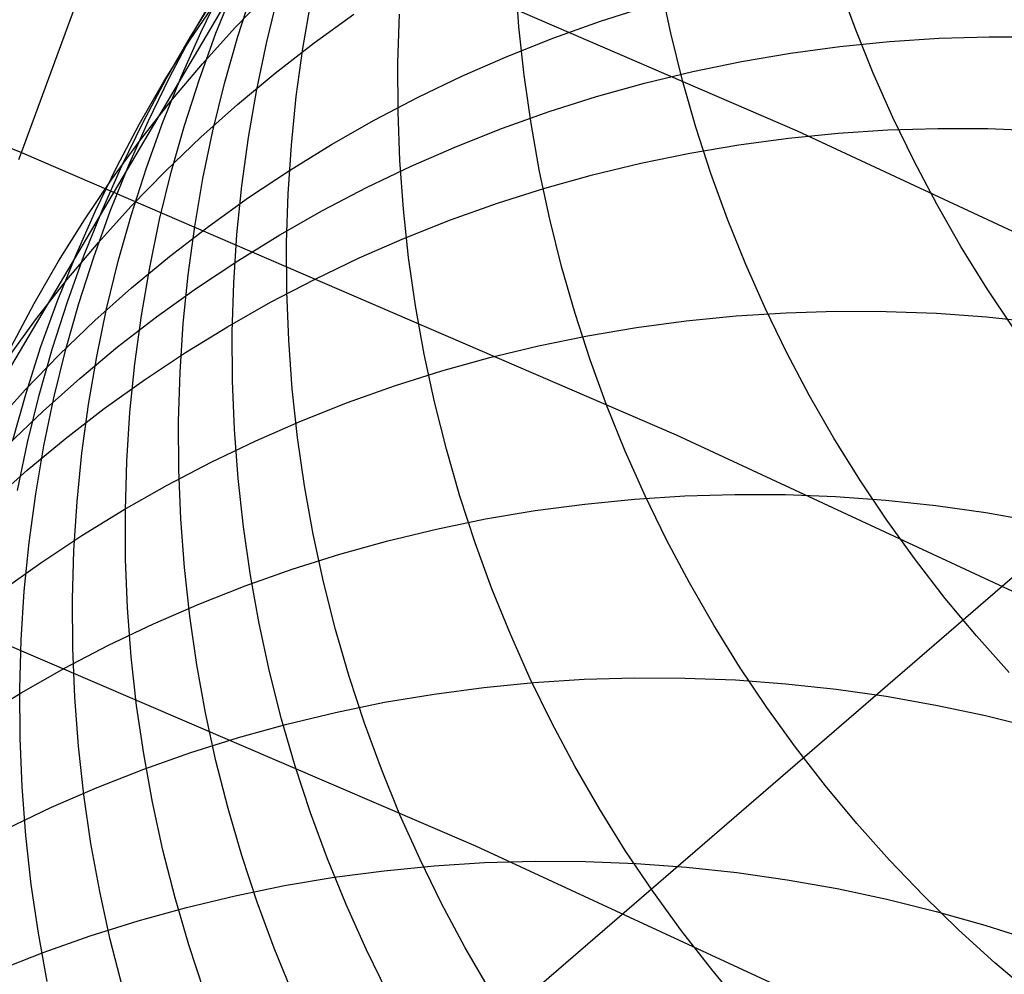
# Model space of a CAD drawing. Header units: millimetres. Extents: x 119 to 175.9, y -203.1 to -153.8.
# Tile 353 of 377: x 161.8 to 162.5, y -156.8 to -156.1. Entities that reach past the tile are written whole.
import ezdxf

# ---------------------------------------------------------------- set-up
doc = ezdxf.new("R2010")
doc.units = ezdxf.units.MM
doc.header["$MEASUREMENT"] = 0
doc.layers.add('Layer 01', color=5, linetype='Continuous', true_color=0x0000ff)
doc.layers.add('Livello 03', color=5, linetype='Continuous', true_color=0x0000ff)

msp = doc.modelspace()

# ---------------------------------------------------------------- linework, layer by layer
at = {"layer": 'Layer 01'}
for p, q in [((162.05442, -155.93641, 7.87741), (161.71502, -156.51039, 11.22548)), ((162.17787, -156.09892, 5.47744), (162.17538, -156.06425, 5.48155)), ((161.95081, -156.10284, 9.06301), (161.96601, -156.07157, 9.06979)), ((161.96158, -156.10344, 8.66801), (161.97454, -156.07118, 8.67457)), ((162.28618, -156.10339, 4.34305), (162.27896, -156.06943, 4.34635)), ((162.41774, -156.09979, 3.06891), (162.40594, -156.0672, 3.07145)), ((161.94331, -156.10595, 9.64148), (161.96176, -156.07643, 9.64846)), ((161.94467, -156.10435, 9.4503), (161.96205, -156.07421, 9.45723)), ((161.97527, -156.0994, 10.59392), (161.99962, -156.07435, 10.60094)), ((161.97717, -156.10584, 8.26316), (161.98783, -156.07275, 8.26945)), ((161.9978, -156.10958, 7.84553), (162.00611, -156.07582, 7.8515)), ((161.94293, -156.10839, 9.83269), (161.96242, -156.07953, 9.83971)), ((162.02361, -156.11426, 7.41271), (162.02954, -156.08, 7.41832)), ((162.23614, -156.09489, 12.09461), (162.26986, -156.08418, 12.10023)), ((162.03157, -156.11044, 11.33286), (162.06006, -156.08998, 11.33963)), ((162.09143, -156.12467, 6.49014), (162.09254, -156.08991, 6.49496)), ((161.95184, -156.12529, 10.58685), (161.97527, -156.0994, 10.59392)), ((162.18156, -156.13349, 5.47344), (162.17787, -156.09892, 5.47744)), ((162.20283, -156.10675, 12.08882), (162.23614, -156.09489, 12.09461)), ((162.43067, -156.13195, 3.0665), (162.41774, -156.09979, 3.06891)), ((161.92592, -156.1361, 9.63449), (161.94331, -156.10595, 9.64148)), ((161.92837, -156.13509, 9.44337), (161.94467, -156.10435, 9.4503)), ((161.93672, -156.13464, 9.05625), (161.95081, -156.10284, 9.06301)), ((161.94977, -156.13615, 8.66148), (161.96158, -156.10344, 8.66801)), ((161.96769, -156.1393, 8.25692), (161.97717, -156.10584, 8.26316)), ((162.16999, -156.11975, 12.08285), (162.20283, -156.10675, 12.08882)), ((162.29459, -156.13709, 4.33987), (162.28618, -156.10339, 4.34305)), ((162.44234, -156.1094, 12.47136), (162.47789, -156.10708, 12.4756)), ((162.47789, -156.10708, 12.4756), (162.51352, -156.10598, 12.47962)), ((162.51352, -156.10598, 12.47962), (162.5492, -156.1061, 12.4834)), ((161.92447, -156.13792, 9.82565), (161.94293, -156.10839, 9.83269)), ((161.99068, -156.14362, 7.83963), (161.9978, -156.10958, 7.84553)), ((162.00384, -156.13188, 11.32599), (162.03157, -156.11044, 11.33286)), ((162.01889, -156.14873, 7.40717), (162.02361, -156.11426, 7.41271)), ((162.37167, -156.11769, 12.4622), (162.40692, -156.11293, 12.46689)), ((162.40692, -156.11293, 12.46689), (162.44234, -156.1094, 12.47136)), ((162.13764, -156.13389, 12.07672), (162.16999, -156.11975, 12.08285)), ((162.33663, -156.12365, 12.45731), (162.37167, -156.11769, 12.4622)), ((161.92934, -156.15198, 10.57973), (161.95184, -156.12529, 10.58685)), ((162.09152, -156.15947, 6.4854), (162.09143, -156.12467, 6.49014)), ((162.30185, -156.13081, 12.4522), (162.33663, -156.12365, 12.45731)), ((161.91316, -156.16639, 9.43644), (161.92837, -156.13509, 9.44337)), ((161.92376, -156.16692, 9.04951), (161.93672, -156.13464, 9.05625)), ((161.97689, -156.15428, 11.31902), (162.00384, -156.13188, 11.32599)), ((162.10583, -156.14913, 12.07044), (162.13764, -156.13389, 12.07672)), ((162.18645, -156.16793, 5.46955), (162.18156, -156.13349, 5.47344)), ((162.26737, -156.13917, 12.4469), (162.30185, -156.13081, 12.4522)), ((162.44471, -156.16366, 3.0642), (162.43067, -156.13195, 3.0665)), ((161.90707, -156.16809, 9.8186), (161.92447, -156.13792, 9.82565)), ((161.90961, -156.16685, 9.6275), (161.92592, -156.1361, 9.63449)), ((161.93913, -156.16926, 8.655), (161.94977, -156.13615, 8.66148)), ((161.95939, -156.17307, 8.25074), (161.96769, -156.1393, 8.25692)), ((162.23322, -156.1487, 12.4414), (162.26737, -156.13917, 12.4469)), ((162.30416, -156.17049, 4.3368), (162.29459, -156.13709, 4.33987)), ((161.98477, -156.1779, 7.83379), (161.99068, -156.14362, 7.83963)), ((162.01537, -156.18335, 7.40171), (162.01889, -156.14873, 7.40717)), ((162.0746, -156.16546, 12.064), (162.10583, -156.14913, 12.07044)), ((162.19945, -156.15941, 12.43571), (162.23322, -156.1487, 12.4414)), ((161.90781, -156.17944, 10.57256), (161.92934, -156.15198, 10.57973)), ((161.95076, -156.1776, 11.31197), (161.97689, -156.15428, 11.31902)), ((162.09284, -156.19425, 6.48077), (162.09152, -156.15947, 6.4854)), ((162.16611, -156.17128, 12.42985), (162.19945, -156.15941, 12.43571)), ((161.89076, -156.19885, 9.81156), (161.90707, -156.16809, 9.8186)), ((161.8944, -156.19816, 9.62052), (161.90961, -156.16685, 9.6275)), ((161.89906, -156.1982, 9.42954), (161.91316, -156.16639, 9.43644)), ((161.91195, -156.19964, 9.04281), (161.92376, -156.16692, 9.04951)), ((161.92965, -156.20273, 8.64856), (161.93913, -156.16926, 8.655)), ((162.04399, -156.18287, 12.05743), (162.0746, -156.16546, 12.064)), ((162.19254, -156.20219, 5.46577), (162.18645, -156.16793, 5.46955)), ((162.31489, -156.20355, 4.33385), (162.30416, -156.17049, 4.3368)), ((162.45985, -156.19486, 3.06204), (162.44471, -156.16366, 3.0642)), ((161.92548, -156.20182, 11.30483), (161.95076, -156.1776, 11.31197)), ((161.95228, -156.20713, 8.24462), (161.95939, -156.17307, 8.25074)), ((162.13323, -156.18429, 12.42381), (162.16611, -156.17128, 12.42985)), ((162.37014, -156.17834, 12.80829), (162.4056, -156.17481, 12.81281)), ((162.4056, -156.17481, 12.81281), (162.4412, -156.17249, 12.8171)), ((162.4412, -156.17249, 12.8171), (162.47688, -156.1714, 12.82116)), ((162.47688, -156.1714, 12.82116), (162.5126, -156.17153, 12.82499)), ((162.5126, -156.17153, 12.82499), (162.54832, -156.17288, 12.82857)), ((161.88727, -156.20764, 10.56536), (161.90781, -156.17944, 10.57256)), ((161.98005, -156.21238, 7.82803), (161.98477, -156.1779, 7.83379)), ((162.01307, -156.21808, 7.39635), (162.01537, -156.18335, 7.40171)), ((162.01402, -156.20133, 12.05072), (162.04399, -156.18287, 12.05743)), ((162.10084, -156.19843, 12.4176), (162.13323, -156.18429, 12.42381)), ((162.29976, -156.18905, 12.7986), (162.33484, -156.18309, 12.80355)), ((162.33484, -156.18309, 12.80355), (162.37014, -156.17834, 12.80829)), ((162.26494, -156.19621, 12.79343), (162.29976, -156.18905, 12.7986)), ((161.8803, -156.22999, 9.61356), (161.8944, -156.19816, 9.62052)), ((161.8861, -156.2305, 9.42266), (161.89906, -156.1982, 9.42954)), ((162.069, -156.21368, 12.41123), (162.10084, -156.19843, 12.4176)), ((162.09536, -156.22898, 6.47625), (162.09284, -156.19425, 6.48077)), ((162.23041, -156.20457, 12.78806), (162.26494, -156.19621, 12.79343)), ((162.47605, -156.22554, 3.05999), (162.45985, -156.19486, 3.06204)), ((161.87554, -156.23017, 9.80453), (161.89076, -156.19885, 9.81156)), ((161.90109, -156.22691, 11.29763), (161.92548, -156.20182, 11.30483)), ((161.9013, -156.23277, 9.03616), (161.91195, -156.19964, 9.04281)), ((161.92135, -156.23652, 8.64219), (161.92965, -156.20273, 8.64856)), ((161.98474, -156.22081, 12.04389), (162.01402, -156.20133, 12.05072)), ((162.19982, -156.23622, 5.46211), (162.19254, -156.20219, 5.46577)), ((162.19622, -156.21411, 12.7825), (162.23041, -156.20457, 12.78806)), ((162.32676, -156.23622, 4.33103), (162.31489, -156.20355, 4.33385)), ((161.86774, -156.23655, 10.55814), (161.88727, -156.20764, 10.56536)), ((161.94638, -156.24144, 8.23858), (161.95228, -156.20713, 8.24462)), ((161.97655, -156.24703, 7.82236), (161.98005, -156.21238, 7.82803)), ((162.01199, -156.25289, 7.39108), (162.01307, -156.21808, 7.39635)), ((162.03773, -156.23002, 12.40472), (162.069, -156.21368, 12.41123)), ((162.16242, -156.22482, 12.77674), (162.19622, -156.21411, 12.7825)), ((161.95619, -156.2413, 12.03694), (161.98474, -156.22081, 12.04389)), ((162.12903, -156.23669, 12.7708), (162.16242, -156.22482, 12.77674)), ((162.49331, -156.25564, 3.05808), (162.47605, -156.22554, 3.05999)), ((161.86143, -156.26202, 9.79752), (161.87554, -156.23017, 9.80453)), ((161.86734, -156.26231, 9.60662), (161.8803, -156.22999, 9.61356)), ((161.87429, -156.26325, 9.41582), (161.8861, -156.2305, 9.42266)), ((161.87761, -156.25283, 11.29036), (161.90109, -156.22691, 11.29763)), ((161.89183, -156.26626, 9.02955), (161.9013, -156.23277, 9.03616)), ((162.00708, -156.24744, 12.39806), (162.03773, -156.23002, 12.40472)), ((162.0991, -156.26362, 6.47184), (162.09536, -156.22898, 6.47625)), ((161.84925, -156.26613, 10.5509), (161.86774, -156.23655, 10.55814)), ((161.91425, -156.2706, 8.63588), (161.92135, -156.23652, 8.64219)), ((162.09611, -156.24971, 12.76469), (162.12903, -156.23669, 12.7708)), ((162.20828, -156.27, 5.45857), (162.19982, -156.23622, 5.46211)), ((162.33976, -156.26848, 4.32833), (162.32676, -156.23622, 4.33103)), ((161.92839, -156.26278, 12.02988), (161.95619, -156.2413, 12.03694)), ((161.94167, -156.27594, 8.23261), (161.94638, -156.24144, 8.23858)), ((161.97427, -156.28178, 7.81678), (161.97655, -156.24703, 7.82236)), ((161.97708, -156.26591, 12.39127), (162.00708, -156.24744, 12.39806)), ((161.85507, -156.27956, 11.28304), (161.87761, -156.25283, 11.29036)), ((162.01212, -156.28774, 7.38591), (162.01199, -156.25289, 7.39108)), ((162.06369, -156.26385, 12.7584), (162.09611, -156.24971, 12.76469)), ((162.5116, -156.28513, 3.0563), (162.49331, -156.25564, 3.05808)), ((161.83182, -156.29635, 10.54365), (161.84925, -156.26613, 10.5509)), ((161.84846, -156.29435, 9.79053), (161.86143, -156.26202, 9.79752)), ((161.85552, -156.29507, 9.59973), (161.86734, -156.26231, 9.60662)), ((161.86364, -156.2964, 9.40903), (161.87429, -156.26325, 9.41582)), ((161.88354, -156.30008, 9.02301), (161.89183, -156.26626, 9.02955)), ((161.90138, -156.2852, 12.02272), (161.92839, -156.26278, 12.02988)), ((161.94777, -156.2854, 12.38435), (161.97708, -156.26591, 12.39127)), ((162.03181, -156.27911, 12.75196), (162.06369, -156.26385, 12.7584)), ((162.10404, -156.29812, 6.46754), (162.0991, -156.26362, 6.47184)), ((162.35387, -156.30027, 4.32577), (162.33976, -156.26848, 4.32833)), ((161.90835, -156.30492, 8.62964), (161.91425, -156.2706, 8.63588)), ((161.93819, -156.3106, 8.22673), (161.94167, -156.27594, 8.23261)), ((162.21792, -156.30348, 5.45516), (162.20828, -156.27, 5.45857)), ((161.83349, -156.30707, 11.27568), (161.85507, -156.27956, 11.28304)), ((161.9732, -156.31661, 7.8113), (161.97427, -156.28178, 7.81678)), ((162.00051, -156.29546, 12.74536), (162.03181, -156.27911, 12.75196)), ((161.8752, -156.30856, 12.01548), (161.90138, -156.2852, 12.02272)), ((161.91919, -156.30591, 12.37731), (161.94777, -156.2854, 12.38435)), ((162.01348, -156.32257, 7.38085), (162.01212, -156.28774, 7.38591)), ((162.53091, -156.31398, 3.05465), (162.5116, -156.28513, 3.0563)), ((161.81548, -156.32717, 10.5364), (161.83182, -156.29635, 10.54365)), ((161.83664, -156.32712, 9.78358), (161.84846, -156.29435, 9.79053)), ((161.84487, -156.32823, 9.59287), (161.85552, -156.29507, 9.59973)), ((161.85416, -156.32992, 9.40228), (161.86364, -156.2964, 9.40903)), ((161.96982, -156.31289, 12.73862), (162.00051, -156.29546, 12.74536)), ((161.87644, -156.33418, 9.01653), (161.88354, -156.30008, 9.02301)), ((162.11018, -156.33244, 6.46337), (162.10404, -156.29812, 6.46754)), ((162.2287, -156.33661, 5.45188), (162.21792, -156.30348, 5.45516)), ((162.3328, -156.30522, 13.47971), (162.36848, -156.30291, 13.48409)), ((162.36907, -156.33157, 4.32334), (162.35387, -156.30027, 4.32577)), ((162.36848, -156.30291, 13.48409), (162.40425, -156.30183, 13.48824)), ((162.40425, -156.30183, 13.48824), (162.44007, -156.30198, 13.49215)), ((162.44007, -156.30198, 13.49215), (162.47588, -156.30335, 13.4958)), ((162.47588, -156.30335, 13.4958), (162.51165, -156.30594, 13.49921)), ((161.81291, -156.33532, 11.26828), (161.83349, -156.30707, 11.27568)), ((161.84987, -156.33281, 12.00815), (161.8752, -156.30856, 12.01548)), ((161.89136, -156.32739, 12.37016), (161.91919, -156.30591, 12.37731)), ((161.90366, -156.33944, 8.62349), (161.90835, -156.30492, 8.62964)), ((161.93592, -156.34537, 8.22095), (161.93819, -156.3106, 8.22673)), ((162.26186, -156.31349, 13.47024), (162.29724, -156.30874, 13.47508)), ((162.29724, -156.30874, 13.47508), (162.3328, -156.30522, 13.47971)), ((162.51165, -156.30594, 13.49921), (162.54733, -156.30976, 13.50235)), ((161.93979, -156.33137, 12.73174), (161.96982, -156.31289, 12.73862)), ((161.97335, -156.35148, 7.80592), (161.9732, -156.31661, 7.8113)), ((162.2267, -156.31944, 13.46517), (162.26186, -156.31349, 13.47024)), ((162.01604, -156.35735, 7.3759), (162.01348, -156.32257, 7.38085)), ((162.19179, -156.3266, 13.45988), (162.2267, -156.31944, 13.46517)), ((161.82599, -156.3603, 9.77668), (161.83664, -156.32712, 9.78358)), ((161.83539, -156.36176, 9.58607), (161.84487, -156.32823, 9.59287)), ((161.84587, -156.36376, 9.3956), (161.85416, -156.32992, 9.40228)), ((161.86433, -156.34984, 12.36291), (161.89136, -156.32739, 12.37016)), ((161.91045, -156.35088, 12.72473), (161.93979, -156.33137, 12.73174)), ((162.15718, -156.33496, 13.45438), (162.19179, -156.3266, 13.45988)), ((162.38535, -156.36233, 4.32105), (162.36907, -156.33157, 4.32334)), ((161.82543, -156.35794, 12.00074), (161.84987, -156.33281, 12.00815)), ((161.87055, -156.36852, 9.01012), (161.87644, -156.33418, 9.01653)), ((162.11751, -156.36654, 6.45933), (162.11018, -156.33244, 6.46337)), ((162.12291, -156.3445, 13.44869), (162.15718, -156.33496, 13.45438)), ((162.24064, -156.36936, 5.44874), (162.2287, -156.33661, 5.45188)), ((161.90019, -156.37413, 8.61742), (161.90366, -156.33944, 8.62349)), ((161.93486, -156.38022, 8.21526), (161.93592, -156.34537, 8.22095)), ((162.08902, -156.35522, 13.44279), (162.12291, -156.3445, 13.44869)), ((161.83811, -156.37321, 12.35557), (161.86433, -156.34984, 12.36291)), ((161.88183, -156.37139, 12.7176), (161.91045, -156.35088, 12.72473)), ((161.97472, -156.38633, 7.80065), (161.97335, -156.35148, 7.80592)), ((161.8019, -156.3839, 11.99327), (161.82543, -156.35794, 12.00074)), ((161.81651, -156.39385, 9.76982), (161.82599, -156.3603, 9.77668)), ((162.01983, -156.39203, 7.37108), (162.01604, -156.35735, 7.3759)), ((162.05556, -156.3671, 13.43671), (162.08902, -156.35522, 13.44279)), ((161.8271, -156.39562, 9.57933), (161.83539, -156.36176, 9.58607)), ((161.83878, -156.39789, 9.38898), (161.84587, -156.36376, 9.3956)), ((162.02256, -156.38012, 13.43044), (162.05556, -156.3671, 13.43671)), ((162.12603, -156.40038, 6.45542), (162.11751, -156.36654, 6.45933)), ((162.40269, -156.39251, 4.3189), (162.38535, -156.36233, 4.32105)), ((161.81276, -156.39748, 12.34814), (161.83811, -156.37321, 12.35557)), ((161.85397, -156.39289, 12.71035), (161.88183, -156.37139, 12.7176)), ((161.86587, -156.40306, 9.0038), (161.87055, -156.36852, 9.01012)), ((161.89793, -156.40892, 8.61145), (161.90019, -156.37413, 8.61742)), ((162.2537, -156.40169, 5.44573), (162.24064, -156.36936, 5.44874)), ((161.93503, -156.41511, 8.20969), (161.93486, -156.38022, 8.21526)), ((161.99006, -156.39428, 13.42401), (162.02256, -156.38012, 13.43044)), ((161.97731, -156.42113, 7.7955), (161.97472, -156.38633, 7.80065)), ((161.82691, -156.41535, 12.70301), (161.85397, -156.39289, 12.71035)), ((161.95811, -156.40955, 13.4174), (161.99006, -156.39428, 13.42401)), ((162.02482, -156.42659, 7.36638), (162.01983, -156.39203, 7.37108)), ((162.42107, -156.42209, 4.31689), (162.40269, -156.39251, 4.3189)), ((161.82, -156.42976, 9.57265), (161.8271, -156.39562, 9.57933)), ((161.83289, -156.43226, 9.38244), (161.83878, -156.39789, 9.38898)), ((162.13572, -156.43392, 6.45164), (162.12603, -156.40038, 6.45542)), ((162.26788, -156.43356, 5.44287), (162.2537, -156.40169, 5.44573)), ((161.8624, -156.43777, 8.99757), (161.86587, -156.40306, 9.0038)), ((161.89689, -156.4438, 8.60558), (161.89793, -156.40892, 8.61145)), ((161.92674, -156.42592, 13.41064), (161.95811, -156.40955, 13.4174)), ((161.80067, -156.43874, 12.69557), (161.82691, -156.41535, 12.70301)), ((161.93643, -156.44998, 8.20423), (161.93503, -156.41511, 8.20969)), ((161.98112, -156.45584, 7.79047), (161.97731, -156.42113, 7.7955)), ((162.44046, -156.45102, 4.31502), (162.42107, -156.42209, 4.31689)), ((161.89598, -156.44336, 13.40372), (161.92674, -156.42592, 13.41064)), ((162.03101, -156.46096, 7.36181), (162.02482, -156.42659, 7.36638)), ((161.82821, -156.46683, 9.37598), (161.83289, -156.43226, 9.38244)), ((162.14657, -156.46712, 6.44801), (162.13572, -156.43392, 6.45164)), ((162.22477, -156.43945, 14.12556), (162.26042, -156.43594, 14.13028)), ((162.26042, -156.43594, 14.13028), (162.29619, -156.43364, 14.13476)), ((162.28316, -156.46494, 5.44015), (162.26788, -156.43356, 5.44287)), ((162.29619, -156.43364, 14.13476), (162.33205, -156.43257, 14.139)), ((162.33205, -156.43257, 14.139), (162.36795, -156.43273, 14.14298)), ((162.36795, -156.43273, 14.14298), (162.40386, -156.43412, 14.14671)), ((162.40386, -156.43412, 14.14671), (162.43972, -156.43674, 14.15018)), ((162.43972, -156.43674, 14.15018), (162.4755, -156.44057, 14.15339)), ((161.86015, -156.47259, 8.99144), (161.8624, -156.43777, 8.99757)), ((161.86589, -156.46186, 13.39667), (161.89598, -156.44336, 13.40372)), ((161.89708, -156.4787, 8.59982), (161.89689, -156.4438, 8.60558)), ((162.15405, -156.45014, 14.11542), (162.18931, -156.44419, 14.1206)), ((162.18931, -156.44419, 14.1206), (162.22477, -156.43945, 14.12556)), ((162.4755, -156.44057, 14.15339), (162.51114, -156.44563, 14.15633)), ((161.93904, -156.48481, 8.19888), (161.93643, -156.44998, 8.20423)), ((162.11906, -156.4573, 14.11001), (162.15405, -156.45014, 14.11542)), ((162.46084, -156.47927, 4.31331), (162.44046, -156.45102, 4.31502)), ((162.51114, -156.44563, 14.15633), (162.54662, -156.45189, 14.159)), ((161.98613, -156.49041, 7.78558), (161.98112, -156.45584, 7.79047)), ((162.08437, -156.46566, 14.10439), (162.11906, -156.4573, 14.11001)), ((161.83648, -156.48139, 13.38948), (161.86589, -156.46186, 13.39667)), ((162.0384, -156.49511, 7.35737), (162.03101, -156.46096, 7.36181)), ((162.05002, -156.4752, 14.09855), (162.08437, -156.46566, 14.10439)), ((162.29952, -156.49577, 5.43759), (162.28316, -156.46494, 5.44015)), ((161.82476, -156.50156, 9.36962), (161.82821, -156.46683, 9.37598)), ((161.85913, -156.50748, 8.98541), (161.86015, -156.47259, 8.99144)), ((162.15857, -156.49993, 6.44452), (162.14657, -156.46712, 6.44801)), ((161.89849, -156.5136, 8.59418), (161.89708, -156.4787, 8.59982)), ((162.01605, -156.48592, 14.09252), (162.05002, -156.4752, 14.09855)), ((162.48218, -156.50681, 4.31174), (162.46084, -156.47927, 4.31331)), ((161.8078, -156.50193, 13.38217), (161.83648, -156.48139, 13.38948)), ((161.94286, -156.51954, 8.19367), (161.93904, -156.48481, 8.19888)), ((161.98251, -156.49781, 14.08629), (162.01605, -156.48592, 14.09252)), ((161.99235, -156.52481, 7.78082), (161.98613, -156.49041, 7.78558)), ((161.94944, -156.51084, 14.07988), (161.98251, -156.49781, 14.08629)), ((162.04697, -156.52901, 7.35308), (162.0384, -156.49511, 7.35737)), ((162.17171, -156.53233, 6.44119), (162.15857, -156.49993, 6.44452)), ((162.31694, -156.52603, 5.43517), (162.29952, -156.49577, 5.43759)), ((161.82252, -156.5364, 9.36335), (161.82476, -156.50156, 9.36962)), ((161.85933, -156.54241, 8.9795), (161.85913, -156.50748, 8.98541)), ((162.50447, -156.5336, 4.31033), (162.48218, -156.50681, 4.31174)), ((161.90112, -156.54844, 8.58867), (161.89849, -156.5136, 8.59418)), ((161.91687, -156.52501, 14.07328), (161.94944, -156.51084, 14.07988)), ((161.9479, -156.55413, 8.18859), (161.94286, -156.51954, 8.19367)), ((161.88484, -156.54029, 14.06652), (161.91687, -156.52501, 14.07328)), ((161.99977, -156.55899, 7.7762), (161.99235, -156.52481, 7.78082)), ((162.05672, -156.5626, 7.34894), (162.04697, -156.52901, 7.35308)), ((162.33539, -156.55569, 5.43291), (162.31694, -156.52603, 5.43517)), ((162.18596, -156.56426, 6.43801), (162.17171, -156.53233, 6.44119)), ((162.52767, -156.55962, 4.30907), (162.50447, -156.5336, 4.31033)), ((161.82151, -156.57133, 9.35719), (161.82252, -156.5364, 9.36335)), ((161.8534, -156.55667, 14.05959), (161.88484, -156.54029, 14.06652)), ((161.86076, -156.57734, 8.9737), (161.85933, -156.54241, 8.9795)), ((161.90496, -156.5832, 8.58328), (161.90112, -156.54844, 8.58867)), ((161.82258, -156.57414, 14.0525), (161.8534, -156.55667, 14.05959)), ((161.95414, -156.58855, 8.18365), (161.9479, -156.55413, 8.18859)), ((162.35487, -156.58469, 5.43081), (162.33539, -156.55569, 5.43291)), ((162.00837, -156.59291, 7.77173), (161.99977, -156.55899, 7.7762)), ((162.06764, -156.59585, 7.34495), (162.05672, -156.5626, 7.34894)), ((162.22442, -156.56453, 14.76885), (162.26037, -156.56347, 14.77317)), ((162.26037, -156.56347, 14.77317), (162.29636, -156.56365, 14.77724)), ((162.29636, -156.56365, 14.77724), (162.33236, -156.56505, 14.78104)), ((162.11728, -156.57505, 14.75439), (162.15283, -156.57032, 14.75945)), ((162.15283, -156.57032, 14.75945), (162.18856, -156.56681, 14.76427)), ((162.20131, -156.5957, 6.43498), (162.18596, -156.56426, 6.43801)), ((162.18856, -156.56681, 14.76427), (162.22442, -156.56453, 14.76885)), ((162.33236, -156.56505, 14.78104), (162.36831, -156.56768, 14.78458)), ((162.36831, -156.56768, 14.78458), (162.40418, -156.57154, 14.78784)), ((161.79242, -156.59265, 14.04527), (161.82258, -156.57414, 14.0525)), ((161.82172, -156.60629, 9.35115), (161.82151, -156.57133, 9.35719)), ((161.8634, -156.61221, 8.96803), (161.86076, -156.57734, 8.9737)), ((162.08194, -156.58099, 14.74909), (162.11728, -156.57505, 14.75439)), ((162.40418, -156.57154, 14.78784), (162.43992, -156.57662, 14.79083)), ((162.43992, -156.57662, 14.79083), (162.47549, -156.58291, 14.79354)), ((161.91002, -156.61782, 8.57803), (161.90496, -156.5832, 8.58328)), ((162.04687, -156.58815, 14.74356), (162.08194, -156.58099, 14.74909)), ((162.37534, -156.61302, 5.42887), (162.35487, -156.58469, 5.43081)), ((162.47549, -156.58291, 14.79354), (162.51084, -156.59041, 14.79597)), ((161.96158, -156.62275, 8.17885), (161.95414, -156.58855, 8.18365)), ((162.01209, -156.59651, 14.73781), (162.04687, -156.58815, 14.74356)), ((162.51084, -156.59041, 14.79597), (162.54594, -156.5991, 14.79812)), ((161.97766, -156.60605, 14.73184), (162.01209, -156.59651, 14.73781)), ((162.01815, -156.62652, 7.76741), (162.00837, -156.59291, 7.77173)), ((162.0797, -156.62872, 7.34112), (162.06764, -156.59585, 7.34495)), ((162.21774, -156.6266, 6.43212), (162.20131, -156.5957, 6.43498)), ((161.82316, -156.64124, 9.34523), (161.82172, -156.60629, 9.35115)), ((161.94362, -156.61677, 14.72567), (161.97766, -156.60605, 14.73184)), ((161.86727, -156.64699, 8.9625), (161.8634, -156.61221, 8.96803)), ((162.39677, -156.64063, 5.42709), (162.37534, -156.61302, 5.42887)), ((161.91, -156.62866, 14.71929), (161.94362, -156.61677, 14.72567)), ((161.91629, -156.65226, 8.57293), (161.91002, -156.61782, 8.57803)), ((161.97021, -156.65669, 8.17421), (161.96158, -156.62275, 8.17885)), ((162.02909, -156.6598, 7.76324), (162.01815, -156.62652, 7.76741)), ((162.23524, -156.65693, 6.42943), (162.21774, -156.6266, 6.43212)), ((161.87685, -156.6417, 14.71272), (161.91, -156.62866, 14.71929)), ((162.0929, -156.66117, 7.33745), (162.0797, -156.62872, 7.34112)), ((161.82582, -156.67614, 9.33943), (161.82316, -156.64124, 9.34523)), ((162.41915, -156.66749, 5.42548), (162.39677, -156.64063, 5.42709)), ((161.84421, -156.65588, 14.70597), (161.87685, -156.6417, 14.71272)), ((161.87235, -156.68163, 8.9571), (161.86727, -156.64699, 8.9625)), ((161.92376, -156.68648, 8.56797), (161.91629, -156.65226, 8.57293)), ((161.81212, -156.67118, 14.69904), (161.84421, -156.65588, 14.70597)), ((161.98002, -156.69034, 8.16972), (161.97021, -156.65669, 8.17421)), ((162.04119, -156.69269, 7.75924), (162.02909, -156.6598, 7.76324)), ((162.10722, -156.69316, 7.33394), (162.0929, -156.66117, 7.33745)), ((162.25378, -156.68664, 6.4269), (162.23524, -156.65693, 6.42943)), ((162.44245, -156.69357, 5.42403), (162.41915, -156.66749, 5.42548)), ((161.8297, -156.71094, 9.33377), (161.82582, -156.67614, 9.33943)), ((161.87864, -156.7161, 8.95186), (161.87235, -156.68163, 8.9571)), ((161.93241, -156.72045, 8.56317), (161.92376, -156.68648, 8.56797)), ((161.991, -156.72364, 8.1654), (161.98002, -156.69034, 8.16972)), ((162.27334, -156.71571, 6.42454), (162.25378, -156.68664, 6.4269)), ((162.05442, -156.72517, 7.75541), (162.04119, -156.69269, 7.75924)), ((162.08153, -156.70115, 15.37642), (162.11734, -156.69766, 15.38135)), ((162.12265, -156.72465, 7.33061), (162.10722, -156.69316, 7.33394)), ((162.11734, -156.69766, 15.38135), (162.15329, -156.69538, 15.38602)), ((162.15329, -156.69538, 15.38602), (162.18933, -156.69434, 15.39043)), ((162.18933, -156.69434, 15.39043), (162.22541, -156.69453, 15.39457)), ((162.22541, -156.69453, 15.39457), (162.26149, -156.69596, 15.39845)), ((162.26149, -156.69596, 15.39845), (162.29753, -156.69861, 15.40205)), ((162.46663, -156.71884, 5.42276), (162.44245, -156.69357, 5.42403)), ((162.04589, -156.70588, 15.37125), (162.08153, -156.70115, 15.37642)), ((162.29753, -156.69861, 15.40205), (162.33349, -156.70249, 15.40537)), ((162.33349, -156.70249, 15.40537), (162.36932, -156.70759, 15.40841)), ((161.8348, -156.74562, 9.32826), (161.8297, -156.71094, 9.33377)), ((162.01047, -156.71182, 15.36583), (162.04589, -156.70588, 15.37125)), ((162.36932, -156.70759, 15.40841), (162.40498, -156.7139, 15.41117)), ((161.88613, -156.75035, 8.94676), (161.87864, -156.7161, 8.95186)), ((161.97532, -156.71897, 15.36018), (162.01047, -156.71182, 15.36583)), ((162.29389, -156.7441, 6.42236), (162.27334, -156.71571, 6.42454)), ((162.40498, -156.7139, 15.41117), (162.44043, -156.72143, 15.41363)), ((161.94225, -156.75411, 8.55853), (161.93241, -156.72045, 8.56317)), ((161.94046, -156.72732, 15.3543), (161.97532, -156.71897, 15.36018)), ((162.00313, -156.75655, 8.16124), (161.991, -156.72364, 8.1654)), ((162.06878, -156.75718, 7.75175), (162.05442, -156.72517, 7.75541)), ((162.13916, -156.75561, 7.32745), (162.12265, -156.72465, 7.33061)), ((162.44043, -156.72143, 15.41363), (162.47562, -156.73015, 15.4158)), ((162.49167, -156.74327, 5.42165), (162.46663, -156.71884, 5.42276)), ((161.90596, -156.73687, 15.3482), (161.94046, -156.72732, 15.3543)), ((162.47562, -156.73015, 15.4158), (162.51051, -156.74006, 15.41767)), ((161.87184, -156.74759, 15.34188), (161.90596, -156.73687, 15.3482)), ((161.84111, -156.78011, 9.32289), (161.8348, -156.74562, 9.32826)), ((162.31542, -156.77177, 6.42036), (162.29389, -156.7441, 6.42236)), ((162.51754, -156.76682, 5.42071), (162.49167, -156.74327, 5.42165)), ((162.51051, -156.74006, 15.41767), (162.54506, -156.75115, 15.41925)), ((161.83815, -156.75948, 15.33536), (161.87184, -156.74759, 15.34188)), ((161.89481, -156.78434, 8.94182), (161.88613, -156.75035, 8.94676)), ((161.80492, -156.77253, 15.32864), (161.83815, -156.75948, 15.33536)), ((161.95325, -156.78744, 8.55406), (161.94225, -156.75411, 8.55853)), ((162.01639, -156.78905, 8.15726), (162.00313, -156.75655, 8.16124)), ((162.08424, -156.7887, 7.74827), (162.06878, -156.75718, 7.75175)), ((162.15673, -156.78599, 7.32447), (162.13916, -156.75561, 7.32745)), ((162.54421, -156.78948, 5.41995), (162.51754, -156.76682, 5.42071)), ((162.33788, -156.79869, 6.41853), (162.31542, -156.77177, 6.42036))]:
    msp.add_line(p, q, dxfattribs=at)
at = {"layer": 'Livello 03'}
for p, q in [((161.82265, -156.18862, 65.81881), (161.90374, -155.96894, 65.76001)), ((161.90374, -155.96894, 65.76001), (162.37651, -156.17318, 65.68409)), ((161.34867, -155.99974, 65.8897), (161.82265, -156.18862, 65.81881)), ((162.37651, -156.17318, 65.68409), (162.84259, -156.39039, 65.60364)), ((162.89418, -156.17777, 65.24146), (161.17379, -157.66216, 57.33019)), ((161.82079, -156.19364, 65.8201), (161.82265, -156.18862, 65.81881)), ((161.82265, -156.18862, 65.81881), (162.29018, -156.39012, 65.74334)), ((162.29018, -156.39012, 65.74334), (162.75099, -156.60431, 65.66334)), ((161.68676, -156.48587, 65.69075), (162.14691, -156.68343, 65.61641)), ((162.14691, -156.68343, 65.61641), (162.60035, -156.89328, 65.53759))]:
    msp.add_line(p, q, dxfattribs=at)

doc.saveas('drawing.dxf')
